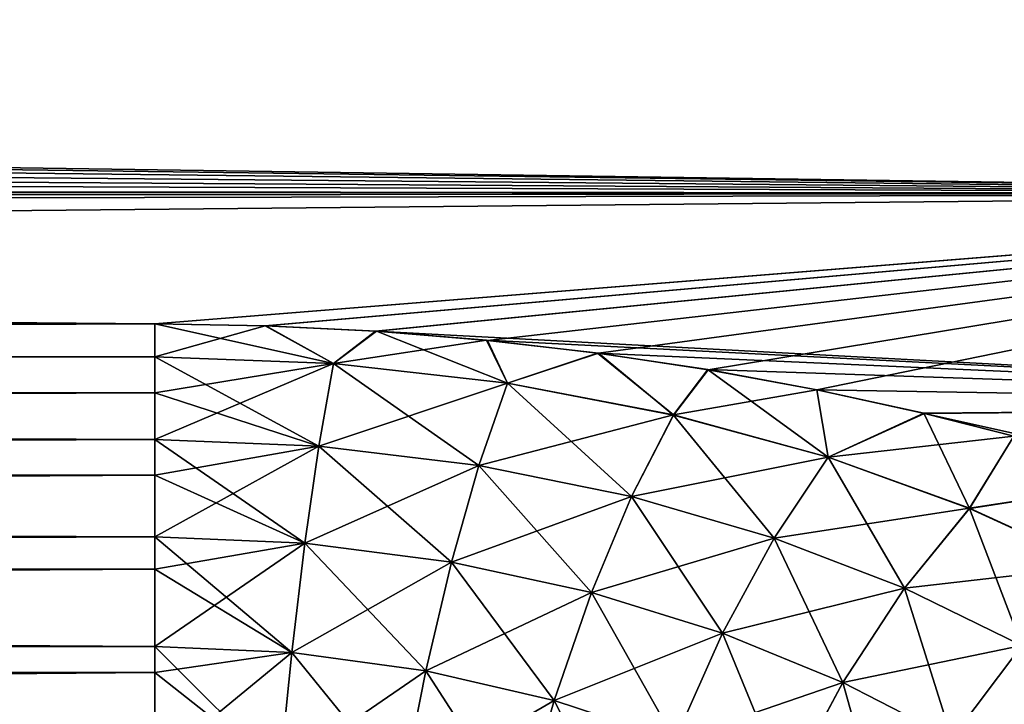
# Model space of a CAD drawing. Header units: metres. Extents: x -37.4 to 37.6, y -35 to 35.
# Tile 312 of 372: x 33.4 to 35.2, y -15.5 to -14.2. Entities that reach past the tile are written whole.
import ezdxf

# ---------------------------------------------------------------- set-up
doc = ezdxf.new("R2010")
doc.units = ezdxf.units.M
doc.layers.add('solid_506616_SW0001', color=7, linetype='CONTINUOUS')

msp = doc.modelspace()

# ---------------------------------------------------------------- linework, layer by layer
at = {"layer": 'solid_506616_SW0001'}
for points in [[(36.625, -14.130219, -126.318672), (8.06815, -14.423584, -126.747505), (7.845073, -14.521904, -126.897644)], [(36.625, -14.130219, -126.318672), (7.845073, -14.521904, -126.897644), (36.625, -14.550393, -126.941795)], [(36.625, -14.130219, -126.318672), (8.543619, -14.201765, -126.420738), (8.06815, -14.423584, -126.747505)], [(36.625, -14.550374, -145.658234), (9.870128, -14.160973, -146.237656), (36.625, -14.130199, -146.281357)], [(36.625, -14.550374, -145.658234), (9.838759, -14.189616, -146.196701), (9.870128, -14.160973, -146.237656)], [(36.625, -14.550374, -145.658234), (9.784248, -14.237876, -146.127151), (9.838759, -14.189616, -146.196701)], [(36.625, -14.550374, -145.658234), (9.697578, -14.31046, -146.021149), (9.784248, -14.237876, -146.127151)], [(36.625, -14.550374, -145.658234), (9.610204, -14.379109, -145.919312), (9.697578, -14.31046, -146.021149)], [(36.625, -14.550374, -145.658234), (9.522358, -14.444194, -145.821304), (9.610204, -14.379109, -145.919312)], [(36.625, -14.550374, -145.658234), (9.39019, -14.535882, -145.680725), (9.522358, -14.444194, -145.821304)], [(36.625, -14.550393, -126.941795), (7.845073, -14.521904, -126.897644), (7.603768, -14.624414, -127.057899)], [(36.625, -14.550393, -126.941795), (7.603768, -14.624414, -127.057899), (12.078427, -14.791615, -127.327927)], [(36.625, -14.550374, -145.658234), (9.336736, -14.5708, -145.626404), (9.39019, -14.535882, -145.680725)], [(36.625, -14.550374, -145.658234), (33.625, -14.791615, -145.272079), (9.336736, -14.5708, -145.626404)], [(36.625, -14.550393, -126.941795), (12.078427, -14.791615, -127.327927), (33.625, -14.791615, -127.327927)], [(36.625, -14.550374, -145.658234), (33.829006, -14.794816, -145.2668), (33.625, -14.791615, -145.272079)], [(36.625, -14.550393, -126.941795), (33.625, -14.791615, -127.327927), (33.83017, -14.794883, -127.333313)], [(36.625, -14.550374, -145.658234), (34.033356, -14.804899, -145.250137), (33.829006, -14.794816, -145.2668)], [(36.625, -14.550393, -126.941795), (33.83017, -14.794883, -127.333313), (34.035172, -14.805017, -127.35006)], [(36.625, -14.943088, -145.017456), (34.033356, -14.804899, -145.250137), (36.625, -14.550374, -145.658234)], [(36.625, -14.550393, -126.941795), (34.035172, -14.805017, -127.35006), (34.240299, -14.82197, -127.378159)], [(36.625, -14.550393, -126.941795), (34.240299, -14.82197, -127.378159), (34.445412, -14.845682, -127.417671)], [(36.625, -14.550393, -126.941795), (34.445412, -14.845682, -127.417671), (34.648373, -14.876122, -127.46875)], [(36.625, -14.550393, -126.941795), (34.648373, -14.876122, -127.46875), (34.849419, -14.913183, -127.531479)], [(36.625, -14.550393, -126.941795), (34.849419, -14.913183, -127.531479), (36.625004, -14.943107, -127.582573)], [(33.625, -14.791615, -145.272079), (9.257171, -14.620405, -145.548447), (9.336736, -14.5708, -145.626404)], [(33.625, -14.791615, -145.272079), (9.123506, -14.698009, -145.424606), (9.257171, -14.620405, -145.548447)], [(33.625, -14.791615, -145.272079), (8.989905, -14.769318, -145.308731), (9.123506, -14.698009, -145.424606)], [(33.625, -14.791615, -145.272079), (12.078427, -14.791615, -145.272079), (8.989905, -14.769318, -145.308731)], [(33.625, -14.852301, -145.179855), (12.078427, -14.874236, -145.149857), (12.078427, -14.791615, -145.272079)], [(33.625, -14.791615, -145.272079), (33.625, -14.852301, -145.179855), (12.078427, -14.791615, -145.272079)], [(33.625, -14.791615, -127.327927), (12.078427, -14.791615, -127.327927), (12.078427, -14.874232, -127.450142)], [(33.625, -14.852294, -127.420128), (33.625, -14.791615, -127.327927), (12.078427, -14.874232, -127.450142)], [(33.829006, -14.794816, -145.2668), (33.625, -14.852301, -145.179855), (33.625, -14.791615, -145.272079)], [(33.955444, -14.864656, -127.439896), (33.625, -14.791615, -127.327927), (33.625, -14.852294, -127.420128)], [(33.83017, -14.794883, -127.333313), (33.625, -14.791615, -127.327927), (33.955444, -14.864656, -127.439896)], [(33.829006, -14.794816, -145.2668), (33.955441, -14.864646, -145.16011), (33.625, -14.852301, -145.179855)], [(33.829006, -14.794816, -145.2668), (34.033356, -14.804899, -145.250137), (33.955441, -14.864646, -145.16011)], [(34.035172, -14.805017, -127.35006), (33.83017, -14.794883, -127.333313), (33.955444, -14.864656, -127.439896)], [(34.033356, -14.804899, -145.250137), (34.238396, -14.821806, -145.222107), (33.955441, -14.864646, -145.16011)], [(34.035172, -14.805017, -127.35006), (33.955444, -14.864656, -127.439896), (34.277622, -14.901222, -127.498367)], [(36.625, -14.943088, -145.017456), (34.238396, -14.821806, -145.222107), (34.033356, -14.804899, -145.250137)], [(34.240299, -14.82197, -127.378159), (34.035172, -14.805017, -127.35006), (34.277622, -14.901222, -127.498367)], [(34.238396, -14.821806, -145.222107), (34.277611, -14.90124, -145.101639), (33.955441, -14.864646, -145.16011)], [(34.238396, -14.821806, -145.222107), (34.443951, -14.845483, -145.182663), (34.277611, -14.90124, -145.101639)], [(36.625, -14.943088, -145.017456), (34.443951, -14.845483, -145.182663), (34.238396, -14.821806, -145.222107)], [(34.445412, -14.845682, -127.417671), (34.240299, -14.82197, -127.378159), (34.277622, -14.901222, -127.498367)], [(33.625, -14.852294, -127.420128), (12.078427, -14.874232, -127.450142), (12.078427, -14.918921, -127.506821)], [(33.625, -14.918926, -127.506828), (33.625, -14.852294, -127.420128), (12.078427, -14.918921, -127.506821)], [(33.625, -14.852301, -145.179855), (33.625, -14.918927, -145.09317), (12.078427, -14.874236, -145.149857)], [(33.928501, -15.017408, -127.620461), (33.625, -14.852294, -127.420128), (33.625, -14.918926, -127.506828)], [(33.928501, -15.017408, -127.620461), (33.955444, -14.864656, -127.439896), (33.625, -14.852294, -127.420128)], [(33.955441, -14.864646, -145.16011), (33.625, -14.918927, -145.09317), (33.625, -14.852301, -145.179855)], [(34.443951, -14.845483, -145.182663), (34.584522, -14.959861, -145.007385), (34.277611, -14.90124, -145.101639)], [(34.445412, -14.845682, -127.417671), (34.277622, -14.901222, -127.498367), (34.584541, -14.95988, -127.592621)], [(34.443951, -14.845483, -145.182663), (34.647625, -14.875997, -145.131454), (34.584522, -14.959861, -145.007385)], [(36.625, -14.943088, -145.017456), (34.647625, -14.875997, -145.131454), (34.443951, -14.845483, -145.182663)], [(34.648373, -14.876122, -127.46875), (34.445412, -14.845682, -127.417671), (34.584541, -14.95988, -127.592621)], [(33.625, -14.918927, -145.09317), (12.078427, -14.918921, -145.093185), (12.078427, -14.874236, -145.149857)], [(33.955441, -14.864646, -145.16011), (33.625, -15.005336, -144.997528), (33.625, -14.918927, -145.09317)], [(33.928501, -15.017398, -144.979553), (33.625, -15.005336, -144.997528), (33.955441, -14.864646, -145.16011)], [(33.928501, -15.017398, -144.979553), (33.955441, -14.864646, -145.16011), (34.277611, -14.90124, -145.101639)], [(33.928501, -15.017408, -127.620461), (34.224579, -15.053198, -127.673721), (33.955444, -14.864656, -127.439896)], [(34.224579, -15.053198, -127.673721), (34.277622, -14.901222, -127.498367), (33.955444, -14.864656, -127.439896)], [(34.647625, -14.875997, -145.131454), (34.849758, -14.913279, -145.068359), (34.584522, -14.959861, -145.007385)], [(34.648373, -14.876122, -127.46875), (34.584541, -14.95988, -127.592621), (34.870449, -15.038012, -127.718559)], [(36.625, -14.943088, -145.017456), (34.849758, -14.913279, -145.068359), (34.647625, -14.875997, -145.131454)], [(34.849419, -14.913183, -127.531479), (34.648373, -14.876122, -127.46875), (34.870449, -15.038012, -127.718559)], [(34.224567, -15.053214, -144.926285), (33.928501, -15.017398, -144.979553), (34.277611, -14.90124, -145.101639)], [(34.224567, -15.053214, -144.926285), (34.277611, -14.90124, -145.101639), (34.584522, -14.959861, -145.007385)], [(34.224579, -15.053198, -127.673721), (34.506935, -15.110688, -127.759636), (34.277622, -14.901222, -127.498367)], [(34.506935, -15.110688, -127.759636), (34.584541, -14.95988, -127.592621), (34.277622, -14.901222, -127.498367)], [(34.849758, -14.913279, -145.068359), (34.870419, -15.038025, -144.881454), (34.584522, -14.959861, -145.007385)], [(34.849419, -14.913183, -127.531479), (34.870449, -15.038012, -127.718559), (35.047256, -14.956676, -127.605873)], [(36.625004, -14.943107, -127.582573), (34.849419, -14.913183, -127.531479), (35.047256, -14.956676, -127.605873)], [(34.849758, -14.913279, -145.068359), (35.048515, -14.956985, -144.993591), (34.870419, -15.038025, -144.881454)], [(36.625, -14.943088, -145.017456), (35.048515, -14.956985, -144.993591), (34.849758, -14.913279, -145.068359)], [(33.625, -15.005336, -144.997528), (12.078427, -15.027273, -144.975708), (12.078427, -14.918921, -145.093185)], [(33.625, -14.918927, -145.09317), (33.625, -15.005336, -144.997528), (12.078427, -14.918921, -145.093185)], [(33.625, -14.918926, -127.506828), (12.078427, -14.918921, -127.506821), (12.078427, -15.027269, -127.62429)], [(33.625, -15.005327, -127.602463), (33.625, -14.918926, -127.506828), (12.078427, -15.027269, -127.62429)], [(33.928501, -15.017408, -127.620461), (33.625, -14.918926, -127.506828), (33.625, -15.005327, -127.602463)], [(36.625004, -14.943107, -127.582573), (35.047256, -14.956676, -127.605873), (35.213959, -14.99898, -127.679062)], [(36.625008, -15.307601, -144.360229), (35.048515, -14.956985, -144.993591), (36.625, -14.943088, -145.017456)], [(34.50692, -15.11067, -144.840363), (34.224567, -15.053214, -144.926285), (34.584522, -14.959861, -145.007385)], [(34.50692, -15.11067, -144.840363), (34.584522, -14.959861, -145.007385), (34.870419, -15.038025, -144.881454)], [(34.506935, -15.110688, -127.759636), (34.770393, -15.187387, -127.874565), (34.584541, -14.95988, -127.592621)], [(34.770393, -15.187387, -127.874565), (34.870449, -15.038012, -127.718559), (34.584541, -14.95988, -127.592621)], [(35.048515, -14.956985, -144.993591), (35.213936, -14.998978, -144.920944), (34.870419, -15.038025, -144.881454)], [(34.870449, -15.038012, -127.718559), (35.131767, -15.132362, -127.871513), (35.047256, -14.956676, -127.605873)], [(35.131767, -15.132362, -127.871513), (35.213959, -14.99898, -127.679062), (35.047256, -14.956676, -127.605873)], [(36.625008, -15.307601, -144.360229), (35.213936, -14.998978, -144.920944), (35.048515, -14.956985, -144.993591)], [(33.625, -15.005327, -127.602463), (12.078427, -15.027269, -127.62429), (12.078427, -15.070979, -127.665215)], [(33.625, -15.07099, -127.665222), (33.625, -15.005327, -127.602463), (12.078427, -15.070979, -127.665215)], [(33.625, -15.005336, -144.997528), (33.625004, -15.070992, -144.934784), (12.078427, -15.027273, -144.975708)], [(33.902573, -15.197029, -127.77449), (33.625, -15.005327, -127.602463), (33.625, -15.07099, -127.665222)], [(33.902573, -15.197029, -127.77449), (33.928501, -15.017408, -127.620461), (33.625, -15.005327, -127.602463)], [(33.928501, -15.017398, -144.979553), (33.625004, -15.070992, -144.934784), (33.625, -15.005336, -144.997528)], [(35.213936, -14.998978, -144.920944), (35.131775, -15.132352, -144.728485), (34.870419, -15.038025, -144.881454)], [(35.131767, -15.132362, -127.871513), (35.430325, -15.086744, -127.832375), (35.213959, -14.99898, -127.679062)], [(35.213936, -14.998978, -144.920944), (35.430305, -15.086716, -144.767654), (35.131775, -15.132352, -144.728485)], [(33.928501, -15.017398, -144.979553), (33.625004, -15.185282, -144.841705), (33.625004, -15.070992, -144.934784)], [(33.902573, -15.197019, -144.825516), (33.625004, -15.185282, -144.841705), (33.928501, -15.017398, -144.979553)], [(33.902573, -15.197019, -144.825516), (33.928501, -15.017398, -144.979553), (34.224567, -15.053214, -144.926285)], [(33.902573, -15.197029, -127.77449), (34.17363, -15.231908, -127.822472), (33.928501, -15.017408, -127.620461)], [(34.17363, -15.231908, -127.822472), (34.224579, -15.053198, -127.673721), (33.928501, -15.017408, -127.620461)], [(33.625004, -15.070992, -144.934784), (12.078427, -15.070979, -144.934784), (12.078427, -15.027273, -144.975708)], [(34.770367, -15.187398, -144.725449), (34.50692, -15.11067, -144.840363), (34.870419, -15.038025, -144.881454)], [(34.770367, -15.187398, -144.725449), (34.870419, -15.038025, -144.881454), (35.131775, -15.132352, -144.728485)], [(34.770393, -15.187387, -127.874565), (35.0117, -15.280188, -128.014313), (34.870449, -15.038012, -127.718559)], [(35.0117, -15.280188, -128.014313), (35.131767, -15.132362, -127.871513), (34.870449, -15.038012, -127.718559)], [(34.173622, -15.23192, -144.777527), (33.902573, -15.197019, -144.825516), (34.224567, -15.053214, -144.926285)], [(34.173622, -15.23192, -144.777527), (34.224567, -15.053214, -144.926285), (34.50692, -15.11067, -144.840363)], [(34.17363, -15.231908, -127.822472), (34.432636, -15.288024, -127.899971), (34.224579, -15.053198, -127.673721)], [(34.432636, -15.288024, -127.899971), (34.506935, -15.110688, -127.759636), (34.224579, -15.053198, -127.673721)], [(33.625004, -15.185282, -144.841705), (12.078427, -15.205317, -144.827225), (12.078427, -15.070979, -144.934784)], [(33.625004, -15.070992, -144.934784), (33.625004, -15.185282, -144.841705), (12.078427, -15.070979, -144.934784)], [(33.625, -15.07099, -127.665222), (12.078427, -15.070979, -127.665215), (12.078427, -15.205314, -127.772774)], [(33.625, -15.185273, -127.758278), (33.625, -15.07099, -127.665222), (12.078427, -15.205314, -127.772774)], [(33.902573, -15.197029, -127.77449), (33.625, -15.07099, -127.665222), (33.625, -15.185273, -127.758278)], [(35.131767, -15.132362, -127.871513), (35.366165, -15.239561, -128.046677), (35.430325, -15.086744, -127.832375)], [(35.430305, -15.086716, -144.767654), (35.366142, -15.239536, -144.553345), (35.131775, -15.132352, -144.728485)], [(34.432625, -15.288007, -144.700027), (34.173622, -15.23192, -144.777527), (34.50692, -15.11067, -144.840363)], [(34.432625, -15.288007, -144.700027), (34.50692, -15.11067, -144.840363), (34.770367, -15.187398, -144.725449)], [(34.432636, -15.288024, -127.899971), (34.675014, -15.363037, -128.00383), (34.506935, -15.110688, -127.759636)], [(34.675014, -15.363037, -128.00383), (34.770393, -15.187387, -127.874565), (34.506935, -15.110688, -127.759636)], [(35.011703, -15.280177, -144.585693), (34.770367, -15.187398, -144.725449), (35.131775, -15.132352, -144.728485)], [(35.0117, -15.280188, -128.014313), (35.228699, -15.385865, -128.174591), (35.131767, -15.132362, -127.871513)], [(35.011703, -15.280177, -144.585693), (35.131775, -15.132352, -144.728485), (35.366142, -15.239536, -144.553345)], [(35.228699, -15.385865, -128.174591), (35.366165, -15.239561, -128.046677), (35.131767, -15.132362, -127.871513)], [(33.625, -15.185273, -127.758278), (12.078427, -15.205314, -127.772774), (12.078427, -15.244531, -127.799706)], [(33.625, -15.244546, -127.799721), (33.625, -15.185273, -127.758278), (12.078427, -15.244531, -127.799706)], [(33.625004, -15.185282, -144.841705), (33.625004, -15.244549, -144.800278), (12.078427, -15.205317, -144.827225)], [(33.878307, -15.398997, -127.898117), (33.625, -15.185273, -127.758278), (33.625, -15.244546, -127.799721)], [(33.878307, -15.398997, -127.898117), (33.902573, -15.197029, -127.77449), (33.625, -15.185273, -127.758278)], [(33.902573, -15.197019, -144.825516), (33.625004, -15.244549, -144.800278), (33.625004, -15.185282, -144.841705)], [(34.674992, -15.363046, -144.596176), (34.432625, -15.288007, -144.700027), (34.770367, -15.187398, -144.725449)], [(34.674992, -15.363046, -144.596176), (34.770367, -15.187398, -144.725449), (35.011703, -15.280177, -144.585693)], [(34.675014, -15.363037, -128.00383), (34.89785, -15.454017, -128.130432), (34.770393, -15.187387, -127.874565)], [(34.89785, -15.454017, -128.130432), (35.0117, -15.280188, -128.014313), (34.770393, -15.187387, -127.874565)], [(33.625004, -15.244549, -144.800278), (12.078427, -15.244532, -144.800293), (12.078427, -15.205317, -144.827225)], [(33.902573, -15.197019, -144.825516), (33.625004, -15.387607, -144.716324), (33.625004, -15.244549, -144.800278)], [(33.878311, -15.398987, -144.701889), (33.625004, -15.387607, -144.716324), (33.902573, -15.197019, -144.825516)], [(33.878307, -15.398997, -127.898117), (34.126064, -15.43285, -127.940872), (33.902573, -15.197029, -127.77449)], [(33.878311, -15.398987, -144.701889), (33.902573, -15.197019, -144.825516), (34.173622, -15.23192, -144.777527)], [(34.126064, -15.43285, -127.940872), (34.17363, -15.231908, -127.822472), (33.902573, -15.197029, -127.77449)], [(34.126057, -15.432859, -144.659119), (33.878311, -15.398987, -144.701889), (34.173622, -15.23192, -144.777527)], [(34.126057, -15.432859, -144.659119), (34.173622, -15.23192, -144.777527), (34.432625, -15.288007, -144.700027)], [(34.126064, -15.43285, -127.940872), (34.363518, -15.487422, -128.010086), (34.17363, -15.231908, -127.822472)], [(34.363518, -15.487422, -128.010086), (34.432636, -15.288024, -127.899971), (34.17363, -15.231908, -127.822472)], [(35.228683, -15.385841, -144.42543), (35.011703, -15.280177, -144.585693), (35.366142, -15.239536, -144.553345)], [(33.625, -15.244546, -127.799721), (12.078427, -15.244531, -127.799706), (12.078427, -15.404111, -127.892044)], [(33.625004, -15.387607, -144.716324), (12.078427, -15.404116, -144.707947), (12.078427, -15.244532, -144.800293)], [(33.625004, -15.244549, -144.800278), (33.625004, -15.387607, -144.716324), (12.078427, -15.244532, -144.800293)], [(33.625, -15.387599, -127.883675), (33.625, -15.244546, -127.799721), (12.078427, -15.404111, -127.892044)], [(33.878307, -15.398997, -127.898117), (33.625, -15.244546, -127.799721), (33.625, -15.387599, -127.883675)], [(34.363506, -15.487406, -144.58992), (34.126057, -15.432859, -144.659119), (34.432625, -15.288007, -144.700027)], [(34.363506, -15.487406, -144.58992), (34.432625, -15.288007, -144.700027), (34.674992, -15.363046, -144.596176)], [(34.363518, -15.487422, -128.010086), (34.586716, -15.560539, -128.103119), (34.432636, -15.288024, -127.899971)], [(34.586716, -15.560539, -128.103119), (34.675014, -15.363037, -128.00383), (34.432636, -15.288024, -127.899971)], [(34.897854, -15.454006, -144.469574), (34.674992, -15.363046, -144.596176), (35.011703, -15.280177, -144.585693)], [(34.89785, -15.454017, -128.130432), (35.099163, -15.557905, -128.276016), (35.0117, -15.280188, -128.014313)], [(34.897854, -15.454006, -144.469574), (35.011703, -15.280177, -144.585693), (35.228683, -15.385841, -144.42543)], [(35.099163, -15.557905, -128.276016), (35.228699, -15.385865, -128.174591), (35.0117, -15.280188, -128.014313)], [(34.5867, -15.560546, -144.496887), (34.363506, -15.487406, -144.58992), (34.674992, -15.363046, -144.596176)], [(34.5867, -15.560546, -144.496887), (34.674992, -15.363046, -144.596176), (34.897854, -15.454006, -144.469574)], [(34.586716, -15.560539, -128.103119), (34.793087, -15.649471, -128.216934), (34.675014, -15.363037, -128.00383)], [(34.793087, -15.649471, -128.216934), (34.89785, -15.454017, -128.130432), (34.675014, -15.363037, -128.00383)], [(33.625, -15.387599, -127.883675), (12.078427, -15.404111, -127.892044), (12.078427, -15.435858, -127.907433)], [(33.625, -15.435875, -127.90744), (33.625, -15.387599, -127.883675), (12.078427, -15.435858, -127.907433)], [(33.625004, -15.387607, -144.716324), (33.625004, -15.435878, -144.692566), (12.078427, -15.404116, -144.707947)], [(33.856323, -15.618224, -127.988213), (33.625, -15.387599, -127.883675), (33.625, -15.435875, -127.90744)], [(33.856323, -15.618224, -127.988213), (33.878307, -15.398997, -127.898117), (33.625, -15.387599, -127.883675)], [(33.878311, -15.398987, -144.701889), (33.625004, -15.435878, -144.692566), (33.625004, -15.387607, -144.716324)], [(35.099148, -15.557882, -144.32399), (34.897854, -15.454006, -144.469574), (35.228683, -15.385841, -144.42543)], [(35.099148, -15.557882, -144.32399), (35.228683, -15.385841, -144.42543), (35.420547, -15.501603, -144.248489)], [(35.099163, -15.557905, -128.276016), (35.27813, -15.672002, -128.437225), (35.228699, -15.385865, -128.174591)], [(33.625004, -15.435878, -144.692566), (12.078427, -15.435859, -144.692566), (12.078427, -15.404116, -144.707947)], [(33.878311, -15.398987, -144.701889), (33.625004, -15.607215, -144.624527), (33.625004, -15.435878, -144.692566)], [(33.856331, -15.618215, -144.611801), (33.625004, -15.607215, -144.624527), (33.878311, -15.398987, -144.701889)], [(33.856323, -15.618224, -127.988213), (34.083076, -15.650965, -128.02594), (33.878307, -15.398997, -127.898117)], [(33.856331, -15.618215, -144.611801), (33.878311, -15.398987, -144.701889), (34.126057, -15.432859, -144.659119)], [(34.083076, -15.650965, -128.02594), (34.126064, -15.43285, -127.940872), (33.878307, -15.398997, -127.898117)], [(33.625, -15.435875, -127.90744), (12.078427, -15.435858, -127.907433), (12.078427, -15.618914, -127.979256)], [(33.625004, -15.607215, -144.624527), (12.078427, -15.618917, -144.620743), (12.078427, -15.435859, -144.692566)], [(33.625004, -15.435878, -144.692566), (33.625004, -15.607215, -144.624527), (12.078427, -15.435859, -144.692566)], [(33.625, -15.607209, -127.975479), (33.625, -15.435875, -127.90744), (12.078427, -15.618914, -127.979256)], [(33.856323, -15.618224, -127.988213), (33.625, -15.435875, -127.90744), (33.625, -15.607209, -127.975479)], [(34.083069, -15.65097, -144.574051), (33.856331, -15.618215, -144.611801), (34.126057, -15.432859, -144.659119)], [(34.083069, -15.65097, -144.574051), (34.126057, -15.432859, -144.659119), (34.363506, -15.487406, -144.58992)], [(34.083076, -15.650965, -128.02594), (34.301315, -15.70386, -128.087204), (34.126064, -15.43285, -127.940872)], [(34.301315, -15.70386, -128.087204), (34.363518, -15.487422, -128.010086), (34.126064, -15.43285, -127.940872)], [(34.793095, -15.64946, -144.383072), (34.5867, -15.560546, -144.496887), (34.897854, -15.454006, -144.469574)], [(34.793087, -15.649471, -128.216934), (34.98082, -15.751348, -128.348404), (34.89785, -15.454017, -128.130432)], [(34.793095, -15.64946, -144.383072), (34.897854, -15.454006, -144.469574), (35.099148, -15.557882, -144.32399)], [(34.98082, -15.751348, -128.348404), (35.099163, -15.557905, -128.276016), (34.89785, -15.454017, -128.130432)], [(34.301304, -15.703845, -144.512802), (34.083069, -15.65097, -144.574051), (34.363506, -15.487406, -144.58992)], [(34.301304, -15.703845, -144.512802), (34.363506, -15.487406, -144.58992), (34.5867, -15.560546, -144.496887)], [(34.301315, -15.70386, -128.087204), (34.507725, -15.77492, -128.169922), (34.363518, -15.487422, -128.010086)], [(34.507725, -15.77492, -128.169922), (34.586716, -15.560539, -128.103119), (34.363518, -15.487422, -128.010086)]]:
    msp.add_3dface(points, dxfattribs=at)

doc.saveas('drawing.dxf')
